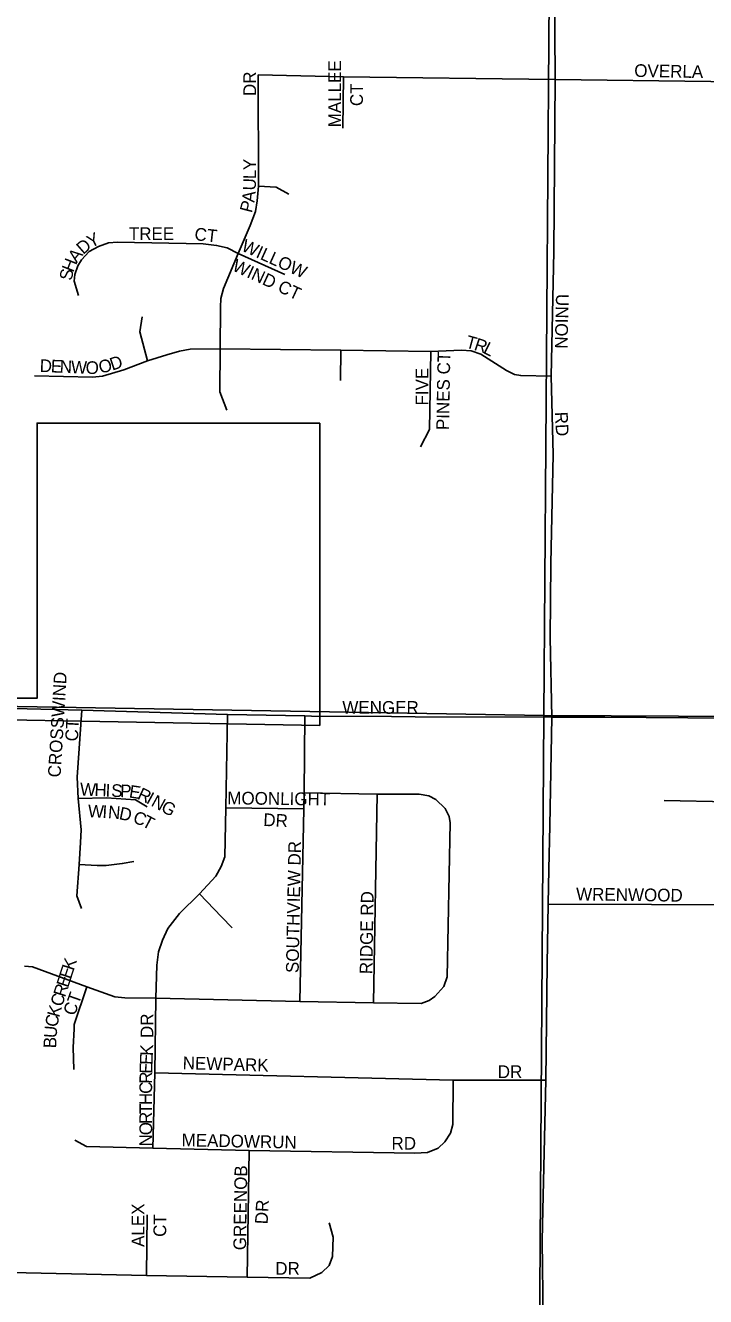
# Model space of a CAD drawing. Extents: x -209 to 4852, y 0 to 905.
# Drawn here: x 338.87 to 349.01, y 269.97 to 288.93 of the extents above; entities that cross this region are included whole.
import ezdxf

# ---------------------------------------------------------------- set-up
doc = ezdxf.new("R2010")
doc.units = 0
for name, color, linetype in [('GM_X_Airport_Location_Class_2', 7, 'Continuous'), ('GM_X_Airport_Location_Class_3', 7, 'Continuous'), ('GM_X_Minor_River', 7, 'Continuous'), ('GM_X_US_Location', 7, 'Continuous')]:
    doc.layers.add(name, color=color, linetype=linetype)

msp = doc.modelspace()

# ---------------------------------------------------------------- linework, layer by layer
at = {"layer": 'GM_X_Airport_Location_Class_2'}
for points in [[(346.717, 278.618), (346.691, 279.799), (346.7, 280.907), (346.739, 282.534), (346.707, 283.702), (346.746, 285.561), (346.765, 288.127), (346.758, 289.576), (346.771, 291.077), (346.771, 291.094), (346.771, 292.426), (346.804, 294.549), (346.805, 294.827)], [(341.872, 283.196), (341.769, 283.47), (341.77, 284.111), (341.779, 284.733), (341.782, 284.862), (341.821, 285.012), (342.043, 285.531), (342.221, 285.948), (342.298, 286.16), (342.326, 286.32), (342.346, 286.538), (342.341, 288.197)], [(355.723, 281.151), (355.912, 281.471), (356.042, 281.745), (356.112, 282.007), (356.143, 282.25), (356.143, 282.976), (356.128, 284.682), (356.131, 285.774), (356.143, 286.229), (356.131, 286.395), (356.086, 286.58), (355.997, 286.844), (355.869, 287.094), (355.677, 287.395), (355.326, 287.691), (354.953, 287.893), (354.72, 287.967), (354.487, 288.013), (352.76, 288.051), (349.09, 288.098), (346.765, 288.127), (343.611, 288.166), (342.341, 288.197)], [(343.599, 287.402), (343.611, 288.166)], [(342.346, 286.538), (342.607, 286.523), (342.795, 286.417)], [(339.658, 284.905), (339.596, 285.119), (339.605, 285.221), (339.648, 285.348), (339.704, 285.438), (339.819, 285.562), (339.959, 285.637), (340.108, 285.693), (340.241, 285.702), (341.519, 285.677), (341.72, 285.652), (341.879, 285.615), (342.043, 285.531)], [(342.043, 285.531), (342.738, 285.221)], [(340.687, 283.929), (340.575, 284.364), (340.612, 284.588)], [(339.004, 283.707), (339.868, 283.69), (340.017, 283.702), (340.334, 283.795), (340.687, 283.929), (340.979, 284.02), (341.165, 284.076), (341.324, 284.104), (341.77, 284.111), (343.572, 284.092), (344.912, 284.073), (345.372, 284.09), (345.514, 284.08), (345.657, 284.029), (346.039, 283.786), (346.161, 283.73), (346.254, 283.711), (346.707, 283.702)], [(343.565, 283.638), (343.572, 284.092)], [(344.761, 282.649), (344.895, 282.907), (344.912, 284.073)], [(326.212, 279), (326.232, 279), (328.682, 278.968), (332.244, 278.887), (335.43, 278.823), (339.711, 278.723), (341.884, 278.657), (343.035, 278.635), (343.133, 278.634)], [(339.706, 275.763), (339.634, 275.952), (339.67, 276.418), (339.692, 276.746), (339.699, 276.935), (339.655, 277.402), (339.641, 277.721), (339.711, 278.723)], [(340.77, 272.189), (340.8, 273.31), (340.814, 274.427), (340.827, 274.918), (340.854, 275.115), (340.913, 275.291), (340.993, 275.466), (341.166, 275.689), (341.465, 275.981), (341.709, 276.247), (341.789, 276.387), (341.841, 276.533), (341.856, 277.266), (341.884, 278.657)], [(342.959, 274.378), (343.018, 277.25), (343.024, 277.49), (343.035, 278.635)], [(343.133, 278.634), (344.327, 278.625)], [(344.327, 278.625), (344.681, 278.622), (346.717, 278.618), (347.37, 278.618), (347.509, 278.617)], [(346.579, 271.044), (346.629, 273.203), (346.646, 274.939), (346.663, 275.83), (346.673, 276.349), (346.686, 276.997), (346.717, 278.618)], [(347.509, 278.617), (349.362, 278.602), (350.536, 278.6), (351.71, 278.605), (352.809, 278.592), (353.647, 278.584)], [(338.856, 274.901), (338.977, 274.893), (339.784, 274.593), (340.204, 274.447), (340.349, 274.431), (340.814, 274.427), (342.959, 274.378), (344.059, 274.354), (344.769, 274.346), (344.886, 274.39), (344.975, 274.452), (345.105, 274.6), (345.158, 274.742), (345.204, 277.04), (345.186, 277.136), (345.127, 277.253), (344.988, 277.39), (344.884, 277.441), (344.738, 277.469), (344.111, 277.468), (343.024, 277.49)], [(339.655, 277.402), (340.079, 277.415), (340.512, 277.382), (340.683, 277.277)], [(344.059, 274.354), (344.111, 277.468)], [(341.856, 277.266), (343.018, 277.25)], [(348.391, 277.372), (349.35, 277.354)], [(339.67, 276.418), (339.937, 276.404), (340.074, 276.405), (340.312, 276.434), (340.483, 276.465)], [(341.95, 275.474), (341.791, 275.64), (341.465, 275.981)], [(346.663, 275.83), (349.742, 275.818)], [(339.591, 273.362), (339.581, 273.688), (339.597, 273.97), (339.597, 274.034), (339.784, 274.593)], [(340.8, 273.31), (345.248, 273.204), (346.629, 273.203)], [(339.604, 272.306), (339.779, 272.214), (340.77, 272.189), (342.204, 272.153), (344.676, 272.113), (344.866, 272.123), (345.023, 272.19), (345.124, 272.281), (345.208, 272.414), (345.24, 272.539), (345.248, 273.204)], [(342.177, 270.263), (342.204, 272.153)], [(340.676, 270.29), (340.682, 271.192)], [(343.399, 271.074), (343.458, 270.859), (343.448, 270.574), (343.397, 270.439), (343.286, 270.332), (343.109, 270.251), (342.177, 270.263), (340.676, 270.29), (338.206, 270.344)], [(346.59, 269.648), (346.573, 270.799), (346.579, 271.044)]]:
    msp.add_lwpolyline(points, dxfattribs=at)
at = {"layer": 'GM_X_Minor_River'}
for points in [[(326.211, 298.849), (346.745, 298.733), (346.598, 278.641), (326.25, 278.99)], [(346.745, 298.733), (366.855, 298.625), (366.685, 278.54), (346.598, 278.641)], [(326.25, 278.99), (346.598, 278.641), (346.459, 258.607), (326.2, 258.803)], [(346.598, 278.641), (366.685, 278.54), (366.643, 258.429), (346.459, 258.607)]]:
    msp.add_lwpolyline(points, close=True, dxfattribs=at)
at = {"layer": 'GM_X_US_Location'}
for points in [[(337.482, 278.899), (339.042, 278.898), (339.042, 283.002), (343.256, 283), (343.256, 278.494), (335.058, 278.641)], [(335.058, 278.641), (343.256, 278.494), (343.256, 283), (339.042, 283.002), (339.042, 278.898), (337.482, 278.899)], [(335.058, 278.641), (343.256, 278.494), (343.256, 283), (339.042, 283.002), (339.042, 278.898), (337.482, 278.899)]]:
    msp.add_lwpolyline(points, dxfattribs=at)

# ---------------------------------------------------------------- texts
at = {"layer": 'GM_X_Airport_Location_Class_3'}
for s, height, rotation, p in [('MALLEE', 0.1894, 90, (343.575, 287.415)), ('DR', 0.1894, 90, (342.308, 287.881)), ('OVERLA', 0.1894, 358.9775, (347.945, 288.167)), ('CT', 0.1894, 90, (343.901, 287.731)), ('Y', 0.189, 89.9928, (342.308, 286.776)), ('L', 0.189, 89.769, (342.308, 286.641)), ('U', 0.189, 88.3151, (342.303, 286.47)), ('P', 0.189, 75.5067, (342.244, 286.129)), ('A', 0.189, 83.6382, (342.283, 286.287)), ('TREE', 0.1894, 0, (340.411, 285.734)), ('CT', 0.1894, 353.6437, (341.382, 285.733)), ('D', 0.189, 41.1489, (339.731, 285.509)), ('Y', 0.189, 26.4087, (339.845, 285.611)), ('WILLOW', 0.1894, 335.6381, (342.075, 285.58)), ('A', 0.189, 51.9717, (339.634, 285.384)), ('H', 0.189, 68.6816, (339.581, 285.242)), ('WIND CT', 0.1894, 335.16, (341.939, 285.285)), ('S', 0.189, 79.1722, (339.559, 285.119)), ('UNION', 0.1894, 268.7276, (346.78, 284.931)), ('T', 0.189, 344.7377, (345.42, 284.133)), ('R', 0.189, 341.7955, (345.546, 284.098)), ('L', 0.189, 333.2761, (345.681, 284.054)), ('PINES CT', 0.1894, 89.0454, (345.184, 282.897)), ('D', 0.189, 357.5949, (339.079, 283.767)), ('E', 0.189, 357.5793, (339.245, 283.76)), ('N', 0.189, 357.5834, (339.378, 283.754)), ('W', 0.189, 357.5952, (339.545, 283.747)), ('O', 0.189, 358.5065, (339.765, 283.738)), ('O', 0.189, 13.6548, (339.986, 283.74)), ('D', 0.189, 18.299, (340.164, 283.784)), ('FIVE', 0.1894, 90, (344.875, 283.265)), ('RD', 0.1894, 273.011, (346.763, 283.167)), ('CROSSWIND', 0.1894, 86.5545, (339.392, 277.714)), ('WENGER', 0.1894, 0, (343.594, 278.667)), ('CT', 0.1894, 86.8215, (339.65, 278.251)), ('W', 0.189, 357.5616, (339.679, 277.45)), ('H', 0.189, 357.5513, (339.895, 277.441)), ('I', 0.189, 357.5256, (340.061, 277.434)), ('S', 0.189, 357.5684, (340.145, 277.43)), ('P', 0.189, 357.5674, (340.278, 277.425)), ('E', 0.189, 351.1396, (340.406, 277.42)), ('R', 0.189, 335.1401, (340.524, 277.403)), ('I', 0.189, 331.3233, (340.657, 277.342)), ('N', 0.189, 331.2448, (340.73, 277.302)), ('MOONLIGHT', 0.1894, 359.3183, (341.878, 277.317)), ('W', 0.189, 357.2417, (339.797, 277.125)), ('I', 0.189, 357.1572, (340.013, 277.114)), ('N', 0.189, 355.1855, (340.095, 277.11)), ('D', 0.189, 348.3128, (340.255, 277.097)), ('C', 0.189, 338.2527, (340.458, 277.052)), ('G', 0.189, 331.2646, (340.876, 277.221)), ('T', 0.189, 332.384, (340.592, 276.999)), ('DR', 0.1894, 356.989, (342.412, 276.995)), ('SOUTHVIEW DR', 0.18939, 88.9094, (342.942, 274.799)), ('WRENWOOD', 0.1894, 359.3157, (347.078, 275.884)), ('RIDGE RD', 0.1894, 89.1191, (344.042, 274.782)), ('K', 0.189, 72.1493, (339.588, 274.827)), ('E', 0.189, 72.1493, (339.506, 274.573)), ('E', 0.189, 72.1493, (339.547, 274.7)), ('R', 0.189, 72.1493, (339.46, 274.43)), ('C', 0.189, 72.1493, (339.414, 274.287)), ('CT', 0.1894, 70.568, (339.604, 274.152)), ('C', 0.189, 79.8823, (339.345, 273.985)), ('K', 0.189, 74.727, (339.371, 274.129)), ('DR', 0.1894, 90, (340.775, 273.831)), ('U', 0.189, 85.0375, (339.332, 273.824)), ('B', 0.189, 87.6152, (339.326, 273.676)), ('E', 0.189, 87.8961, (340.763, 273.429)), ('K', 0.189, 87.8797, (340.768, 273.563)), ('E', 0.189, 88.4696, (340.759, 273.297)), ('NEWPARK', 0.1894, 358.3406, (341.212, 273.367)), ('DR', 0.1894, 0, (345.911, 273.234)), ('R', 0.189, 89.7571, (340.758, 273.148)), ('C', 0.189, 89.994, (340.758, 272.998)), ('H', 0.189, 89.9781, (340.758, 272.831)), ('T', 0.189, 89.9956, (340.758, 272.698)), ('R', 0.189, 89.994, (340.758, 272.548)), ('O', 0.189, 89.9781, (340.758, 272.381)), ('N', 0.189, 90, (340.758, 272.215)), ('MEADOWRUN', 0.1894, 358.7796, (341.196, 272.217)), ('RD', 0.1894, 0, (344.327, 272.167)), ('GREENOB', 0.1894, 89.1324, (342.158, 270.665)), ('ALEX', 0.1894, 90, (340.642, 270.715)), ('DR', 0.1894, 86.989, (342.48, 271.05)), ('CT', 0.1894, 90, (340.968, 270.865)), ('DR', 0.1894, 0, (342.594, 270.3))]:
    msp.add_text(s, height=height, rotation=rotation, dxfattribs=at).set_placement(p)

doc.saveas('drawing.dxf')
